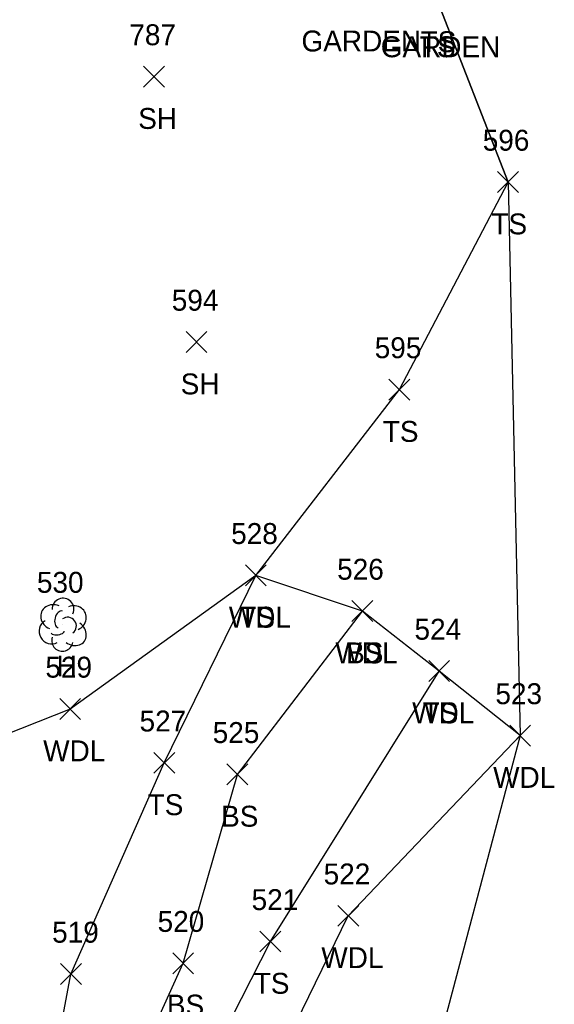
# Model space of a CAD drawing. Extents: x 1482574 to 1485769, y 580696 to 595649.
# Drawn here: x 1483746 to 1483797.2, y 584403.6 to 584497.7 of the extents above; entities that cross this region are included whole.
import ezdxf

# ---------------------------------------------------------------- set-up
doc = ezdxf.new("R2010")
doc.units = 0
for name, color, linetype in [('L_A', 7, 'Continuous'), ('L_I', 7, 'Continuous'), ('L_TIC', 7, 'Continuous'), ('LAWA', 7, 'Continuous'), ('LELB', 7, 'Continuous'), ('LSOGP', 7, 'Continuous'), ('LTD', 7, 'Continuous')]:
    doc.layers.add(name, color=color, linetype=linetype)

msp = doc.modelspace()

# ---------------------------------------------------------------- linework, layer by layer
at = {"layer": 'L_TIC'}
for points in [[(1483757.887, 584491.293), (1483759.887, 584493.293)], [(1483759.887, 584491.293), (1483757.887, 584493.293)], [(1483791.757, 584481.209), (1483793.757, 584483.209)], [(1483793.757, 584481.209), (1483791.757, 584483.209)], [(1483761.948, 584465.912), (1483763.948, 584467.912)], [(1483763.948, 584465.912), (1483761.948, 584467.912)], [(1483781.367, 584461.373), (1483783.367, 584463.373)], [(1483783.367, 584461.373), (1483781.367, 584463.373)], [(1483767.631, 584443.609), (1483769.631, 584445.609)], [(1483769.631, 584443.609), (1483767.631, 584445.609)], [(1483767.631, 584443.609), (1483769.631, 584445.609)], [(1483769.631, 584443.609), (1483767.631, 584445.609)], [(1483777.826, 584440.194), (1483779.826, 584442.194)], [(1483779.826, 584440.194), (1483777.826, 584442.194)], [(1483777.826, 584440.194), (1483779.826, 584442.194)], [(1483779.826, 584440.194), (1483777.826, 584442.194)], [(1483785.172, 584434.459), (1483787.172, 584436.459)], [(1483787.172, 584434.459), (1483785.172, 584436.459)], [(1483785.172, 584434.459), (1483787.172, 584436.459)], [(1483787.172, 584434.459), (1483785.172, 584436.459)], [(1483749.865, 584430.832), (1483751.865, 584432.832)], [(1483751.865, 584430.832), (1483749.865, 584432.832)], [(1483792.915, 584428.296), (1483794.915, 584430.296)], [(1483794.915, 584428.296), (1483792.915, 584430.296)], [(1483758.867, 584425.685), (1483760.867, 584427.685)], [(1483760.867, 584425.685), (1483758.867, 584427.685)], [(1483765.865, 584424.582), (1483767.865, 584426.582)], [(1483767.865, 584424.582), (1483765.865, 584426.582)], [(1483776.478, 584411.063), (1483778.478, 584413.063)], [(1483778.478, 584411.063), (1483776.478, 584413.063)], [(1483769.02, 584408.61), (1483771.02, 584410.61)], [(1483771.02, 584408.61), (1483769.02, 584410.61)], [(1483760.68, 584406.527), (1483762.68, 584408.527)], [(1483762.68, 584406.527), (1483760.68, 584408.527)], [(1483749.944, 584405.494), (1483751.944, 584407.494)], [(1483751.944, 584405.494), (1483749.944, 584407.494)]]:
    msp.add_lwpolyline(points, dxfattribs=at)
at = {"layer": 'LAWA'}
msp.add_lwpolyline([(1483738.695, 584341.709), (1483746.865, 584342.029), (1483756.782, 584361.493), (1483759.756, 584373.3), (1483769.32, 584395.4), (1483777.478, 584412.063), (1483793.915, 584429.296), (1483786.172, 584435.459), (1483778.826, 584441.194), (1483768.631, 584444.609), (1483750.865, 584431.832), (1483736.746, 584426.24), (1483726.57, 584427.222), (1483732.073, 584411.927), (1483738.52, 584405.145)], dxfattribs=at)
at = {"layer": 'LELB'}
for points in [[(1483746.298, 584382.297), (1483748.37, 584392.857), (1483750.944, 584406.494), (1483759.867, 584426.685), (1483768.631, 584444.609), (1483782.367, 584462.373), (1483792.757, 584482.209), (1483785.988, 584499.631), (1483785.909, 584499.145), (1483779.537, 584515.983), (1483769.907, 584551.904), (1483761.767, 584571.45), (1483746.939, 584596.114), (1483732.727, 584634.387)], [(1483746.179, 584374.465), (1483755.139, 584393.078), (1483761.68, 584407.527), (1483766.865, 584425.582), (1483778.826, 584441.194)], [(1483773.238, 584329.915), (1483761.85, 584322.039), (1483745.258, 584311.894), (1483737.141, 584302.653), (1483739.466, 584314.087), (1483738.695, 584341.709), (1483744.932, 584350.953), (1483750.797, 584363.145), (1483755.393, 584374.602), (1483762.614, 584395.018), (1483770.02, 584409.61), (1483786.172, 584435.459)]]:
    msp.add_lwpolyline(points, dxfattribs=at)
at = {"layer": 'LSOGP'}
msp.add_lwpolyline([(1483747.809, 584791.107), (1483748.475, 584752.351), (1483747.916, 584706.633), (1483751.966, 584663.435), (1483757.299, 584599.141), (1483767.365, 584572.224), (1483769.907, 584551.904), (1483779.537, 584515.983), (1483785.988, 584499.631), (1483792.757, 584482.209), (1483793.915, 584429.296), (1483785.14, 584396.209), (1483771.392, 584371.373), (1483766.683, 584350.578), (1483773.238, 584329.915), (1483775.875, 584327.569), (1483760.724, 584319.039), (1483747.438, 584305.839), (1483734.053, 584295.825), (1483732.238, 584294.289), (1483724.318, 584288.732), (1483715.874, 584279.916), (1483710.298, 584271.092)], dxfattribs=at)
at = {"layer": 'LTD'}
msp.add_line((1483750.133, 584439.943), (1483750.133, 584439.943), dxfattribs=at)
msp.add_line((1483750.133, 584439.943), (1483750.133, 584439.943), dxfattribs=at)
msp.add_arc((1483750.18, 584441.377), 1.047, 335.52715, 180.95627, dxfattribs=at)
for centre, major_axis, ratio, start_param, end_param in [((1483749.341, 584440.61), (1.21, -0.512), 0.895232, 1.570796, 4.712389), ((1483749.925, 584440.402), (-0.208, -0.792), 0.645439, 3.141593, 6.283185), ((1483751.175, 584440.527), (-1.141, -0.483), 0.949671, 1.570796, 4.712389), ((1483749.05, 584439.235), (0.584, -1.042), 0.959034, 3.141593, 6.283185), ((1483750.633, 584439.777), (-0.5, 0.667), 0.989748, 3.141593, 6.283185), ((1483749.675, 584439.193), (-0.625, -0.083), 0.423636, 0, 3.141593), ((1483751.133, 584439.11), (-1.09, 0.792), 0.841452, 1.570796, 4.712389), ((1483750.133, 584438.443), (0.265, 1.061), 0.942809, 1.570796, 4.712389)]:
    msp.add_ellipse(centre, major_axis=major_axis, ratio=ratio, start_param=start_param, end_param=end_param, dxfattribs=at)

# ---------------------------------------------------------------- texts
at = {"layer": 'L_A'}
for s, p in [('GARDEN', (1483772.996, 584494.696)), ('TS', (1483784.398, 584494.631)), ('GARDEN', (1483780.579, 584494.145)), ('TS', (1483784.319, 584494.145)), ('SH', (1483757.375, 584487.293)), ('TS', (1483791.167, 584477.209)), ('SH', (1483761.437, 584461.912)), ('TS', (1483780.777, 584457.373)), ('WDL', (1483766.049, 584439.609)), ('TS', (1483767.041, 584439.609)), ('WDL', (1483776.243, 584436.194)), ('BS', (1483777.267, 584436.194)), ('H', (1483749.566, 584434.943)), ('WDL', (1483783.589, 584430.459)), ('TS', (1483784.581, 584430.459)), ('WDL', (1483748.282, 584426.832)), ('WDL', (1483791.333, 584424.296)), ('TS', (1483758.276, 584421.685)), ('BS', (1483765.306, 584420.582)), ('WDL', (1483774.895, 584407.063)), ('TS', (1483768.429, 584404.61)), ('BS', (1483760.121, 584402.527))]:
    msp.add_text(s, height=2, dxfattribs=at).set_placement(p)
at = {"layer": 'L_I'}
for s, p in [('787', (1483756.524, 584495.293)), ('596', (1483790.34, 584485.209)), ('594', (1483760.586, 584469.912)), ('595', (1483780.005, 584465.373)), ('528', (1483766.269, 584447.609)), ('528', (1483766.269, 584447.609)), ('526', (1483776.409, 584444.194)), ('526', (1483776.409, 584444.194)), ('530', (1483747.684, 584442.943)), ('524', (1483783.809, 584438.459)), ('524', (1483783.809, 584438.459)), ('529', (1483748.495, 584434.832)), ('523', (1483791.553, 584432.296)), ('527', (1483757.504, 584429.685)), ('525', (1483764.503, 584428.582)), ('522', (1483775.116, 584415.063)), ('521', (1483768.224, 584412.61)), ('520', (1483759.232, 584410.527)), ('519', (1483749.141, 584409.494))]:
    msp.add_text(s, height=2, dxfattribs=at).set_placement(p)

doc.saveas('drawing.dxf')
